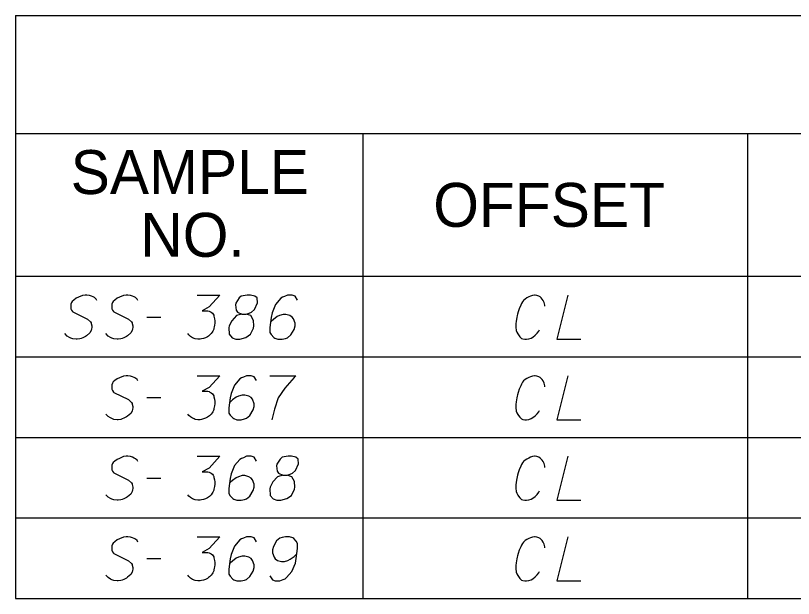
# Model space of a CAD drawing. Extents: x 2074207 to 2076812, y 516372 to 523312.
# Drawn here: x 2076260.6 to 2076345.6, y 516865.7 to 516929.4 of the extents above; entities that cross this region are included whole.
import ezdxf

# ---------------------------------------------------------------- set-up
doc = ezdxf.new("R2010")
doc.units = 0
for name, color, linetype in [('Prop DirtTable_ Soil Test Results - Outline (Major)', 7, 'Continuous'), ('Prop DirtTable_ Soil Test Results - Outline (Minor)', 7, 'Continuous'), ('Prop DirtTable_ Soil Test Results - Tx (Header - Small)', 7, 'Continuous'), ('Prop DirtTable_ Soil Test Results - Tx (Sample Data)', 7, 'Continuous')]:
    doc.layers.add(name, color=color, linetype=linetype)

msp = doc.modelspace()

# ---------------------------------------------------------------- linework, layer by layer
at = {"layer": 'Prop DirtTable_ Soil Test Results - Outline (Major)'}
for p, q in [((2076260.609, 516929.359), (2076260.609, 516900.874)), ((2076260.609, 516929.359), (2076811.903, 516929.359)), ((2076260.609, 516900.874), (2076260.609, 516892.074)), ((2076260.609, 516900.874), (2076811.903, 516900.874)), ((2076260.609, 516900.874), (2076811.903, 516900.874)), ((2076260.609, 516892.074), (2076260.609, 516883.274)), ((2076260.609, 516883.274), (2076260.609, 516874.474)), ((2076260.609, 516874.474), (2076260.609, 516865.674)), ((2076260.609, 516865.674), (2076811.903, 516865.674))]:
    msp.add_line(p, q, dxfattribs=at)
at = {"layer": 'Prop DirtTable_ Soil Test Results - Outline (Minor)'}
for p, q in [((2076260.609, 516916.474), (2076811.903, 516916.474)), ((2076298.545, 516916.474), (2076298.545, 516892.074)), ((2076340.594, 516916.474), (2076340.594, 516892.074)), ((2076260.609, 516892.074), (2076811.903, 516892.074)), ((2076260.609, 516892.074), (2076811.903, 516892.074)), ((2076298.546, 516892.074), (2076298.546, 516883.274)), ((2076340.594, 516892.074), (2076340.594, 516883.274)), ((2076260.609, 516883.274), (2076811.903, 516883.274)), ((2076260.609, 516883.274), (2076811.903, 516883.274)), ((2076298.546, 516883.274), (2076298.546, 516874.474)), ((2076340.594, 516883.274), (2076340.594, 516874.474)), ((2076260.609, 516874.474), (2076811.903, 516874.474)), ((2076260.609, 516874.474), (2076811.903, 516874.474)), ((2076298.546, 516874.474), (2076298.546, 516865.674)), ((2076340.594, 516874.474), (2076340.594, 516865.674)), ((2076260.609, 516865.674), (2076811.903, 516865.674))]:
    msp.add_line(p, q, dxfattribs=at)
at = {"layer": 'Prop DirtTable_ Soil Test Results - Tx (Sample Data)'}
for points in [[(2076269.488, 516898.238), (2076269.417, 516898.389), (2076269.241, 516898.541), (2076269.1, 516898.616), (2076268.923, 516898.692), (2076268.677, 516898.767), (2076268.394, 516898.805), (2076268.218, 516898.805), (2076267.936, 516898.767), (2076267.477, 516898.578), (2076267.23, 516898.465), (2076266.983, 516898.276), (2076266.807, 516898.125), (2076266.736, 516898.011), (2076266.666, 516897.822), (2076266.631, 516897.671), (2076266.631, 516897.52), (2076266.666, 516897.331), (2076266.736, 516897.18), (2076266.842, 516897.029), (2076266.878, 516896.991), (2076268.465, 516896.197), (2076268.782, 516895.895), (2076268.853, 516895.782), (2076268.888, 516895.706), (2076268.959, 516895.441), (2076268.959, 516895.29), (2076268.923, 516895.139), (2076268.853, 516894.95), (2076268.712, 516894.685), (2076268.359, 516894.383), (2076268.253, 516894.307), (2076267.971, 516894.156), (2076267.795, 516894.081), (2076267.618, 516894.043), (2076267.336, 516894.005), (2076267.23, 516894.005), (2076266.878, 516894.043), (2076266.666, 516894.119), (2076266.489, 516894.194), (2076266.243, 516894.345), (2076265.996, 516894.61)], [(2076273.968, 516898.238), (2076273.897, 516898.389), (2076273.721, 516898.541), (2076273.58, 516898.616), (2076273.403, 516898.692), (2076273.157, 516898.767), (2076272.874, 516898.805), (2076272.698, 516898.805), (2076272.416, 516898.767), (2076271.957, 516898.578), (2076271.71, 516898.465), (2076271.463, 516898.276), (2076271.287, 516898.125), (2076271.216, 516898.011), (2076271.146, 516897.822), (2076271.111, 516897.671), (2076271.111, 516897.52), (2076271.146, 516897.331), (2076271.216, 516897.18), (2076271.322, 516897.029), (2076271.358, 516896.991), (2076272.945, 516896.197), (2076273.262, 516895.895), (2076273.333, 516895.782), (2076273.368, 516895.706), (2076273.439, 516895.441), (2076273.439, 516895.29), (2076273.403, 516895.139), (2076273.333, 516894.95), (2076273.192, 516894.685), (2076272.839, 516894.383), (2076272.733, 516894.307), (2076272.451, 516894.156), (2076272.275, 516894.081), (2076272.098, 516894.043), (2076271.816, 516894.005), (2076271.71, 516894.005), (2076271.358, 516894.043), (2076271.146, 516894.119), (2076270.969, 516894.194), (2076270.723, 516894.345), (2076270.476, 516894.61)], [(2076280.459, 516898.805), (2076282.928, 516898.805), (2076281.764, 516897.52), (2076280.988, 516897.104), (2076281.623, 516897.104), (2076281.764, 516897.067), (2076281.834, 516897.029), (2076281.905, 516896.991), (2076281.975, 516896.953), (2076282.117, 516896.84), (2076282.187, 516896.726), (2076282.258, 516896.613), (2076282.293, 516896.5), (2076282.363, 516896.235), (2076282.399, 516896.008), (2076282.399, 516895.895), (2076282.399, 516895.744), (2076282.363, 516895.517), (2076282.328, 516895.366), (2076282.293, 516895.215), (2076282.258, 516895.101), (2076282.222, 516895.026), (2076282.187, 516894.95), (2076282.152, 516894.874), (2076282.081, 516894.761), (2076281.975, 516894.61), (2076281.87, 516894.496), (2076281.799, 516894.421), (2076281.693, 516894.345), (2076281.587, 516894.27), (2076281.446, 516894.194), (2076281.376, 516894.156), (2076281.129, 516894.081), (2076280.917, 516894.043), (2076280.776, 516894.005), (2076280.529, 516894.005), (2076280.247, 516894.043), (2076280.141, 516894.081), (2076280.035, 516894.119), (2076279.929, 516894.156), (2076279.824, 516894.232), (2076279.718, 516894.307), (2076279.541, 516894.459), (2076279.436, 516894.61)], [(2076285.327, 516896.726), (2076285.82, 516896.726), (2076285.962, 516896.764), (2076286.385, 516896.953), (2076286.702, 516897.256), (2076287.055, 516897.974), (2076287.02, 516898.503), (2076286.773, 516898.692), (2076286.279, 516898.805), (2076285.926, 516898.805), (2076285.256, 516898.692), (2076285.044, 516898.503), (2076284.692, 516897.936), (2076284.656, 516897.747), (2076284.727, 516897.18), (2076284.868, 516896.953), (2076285.327, 516896.726), (2076284.762, 516896.575), (2076284.233, 516896.008), (2076283.951, 516895.441), (2076283.916, 516895.252), (2076283.951, 516894.534), (2076284.268, 516894.156), (2076284.692, 516894.005), (2076285.115, 516894.005), (2076285.785, 516894.194), (2076286.279, 516894.534), (2076286.597, 516895.215), (2076286.632, 516895.441), (2076286.597, 516896.046), (2076286.314, 516896.575), (2076285.82, 516896.726)], [(2076291.429, 516898.276), (2076291.147, 516898.692), (2076290.83, 516898.805), (2076290.336, 516898.805), (2076289.983, 516898.654), (2076289.771, 516898.578), (2076289.595, 516898.465), (2076289.031, 516897.785), (2076288.643, 516896.878), (2076288.537, 516896.386), (2076288.396, 516895.29), (2076288.396, 516894.723), (2076288.537, 516894.496), (2076288.819, 516894.194), (2076288.925, 516894.119), (2076289.278, 516894.005), (2076289.736, 516894.005), (2076290.089, 516894.081), (2076290.336, 516894.156), (2076290.689, 516894.459), (2076291.041, 516895.063), (2076291.147, 516895.441), (2076291.147, 516895.744), (2076290.971, 516896.235), (2076290.83, 516896.424), (2076290.583, 516896.575), (2076290.159, 516896.689), (2076289.842, 516896.689), (2076289.454, 516896.575), (2076289.207, 516896.462), (2076288.784, 516896.159), (2076288.572, 516895.97), (2076288.466, 516895.857)], [(2076318.45, 516897.596), (2076318.45, 516897.709), (2076318.415, 516897.86), (2076318.38, 516898.011), (2076318.309, 516898.163), (2076318.274, 516898.238), (2076318.168, 516898.389), (2076318.062, 516898.503), (2076317.921, 516898.616), (2076317.78, 516898.692), (2076317.569, 516898.767), (2076317.392, 516898.805), (2076317.322, 516898.805), (2076317.11, 516898.767), (2076316.863, 516898.692), (2076316.687, 516898.616), (2076316.475, 516898.503), (2076316.299, 516898.389), (2076316.122, 516898.238), (2076316.016, 516898.087), (2076315.911, 516897.898), (2076315.805, 516897.709), (2076315.628, 516897.331), (2076315.523, 516896.991), (2076315.452, 516896.726), (2076315.417, 516896.575), (2076315.381, 516896.386), (2076315.311, 516895.97), (2076315.276, 516895.668), (2076315.276, 516895.328), (2076315.311, 516894.95), (2076315.381, 516894.761), (2076315.487, 516894.572), (2076315.558, 516894.459), (2076315.699, 516894.27), (2076315.911, 516894.081), (2076316.052, 516894.043), (2076316.263, 516894.005), (2076316.404, 516894.005), (2076316.44, 516894.005), (2076316.687, 516894.043), (2076316.969, 516894.119), (2076317.145, 516894.232), (2076317.392, 516894.421), (2076317.604, 516894.648), (2076317.78, 516894.874), (2076317.851, 516895.026)], [(2076320.955, 516898.805), (2076319.756, 516894.005), (2076322.366, 516894.005)], [(2076274.956, 516896.424), (2076276.472, 516896.424)], [(2076273.968, 516889.438), (2076273.897, 516889.589), (2076273.721, 516889.741), (2076273.58, 516889.816), (2076273.403, 516889.892), (2076273.157, 516889.967), (2076272.874, 516890.005), (2076272.698, 516890.005), (2076272.416, 516889.967), (2076271.957, 516889.778), (2076271.71, 516889.665), (2076271.463, 516889.476), (2076271.287, 516889.325), (2076271.216, 516889.211), (2076271.146, 516889.022), (2076271.111, 516888.871), (2076271.111, 516888.72), (2076271.146, 516888.531), (2076271.216, 516888.38), (2076271.322, 516888.229), (2076271.358, 516888.191), (2076272.945, 516887.397), (2076273.262, 516887.095), (2076273.333, 516886.982), (2076273.368, 516886.906), (2076273.439, 516886.641), (2076273.439, 516886.49), (2076273.403, 516886.339), (2076273.333, 516886.15), (2076273.192, 516885.885), (2076272.839, 516885.583), (2076272.733, 516885.507), (2076272.451, 516885.356), (2076272.275, 516885.281), (2076272.098, 516885.243), (2076271.816, 516885.205), (2076271.71, 516885.205), (2076271.358, 516885.243), (2076271.146, 516885.319), (2076270.969, 516885.394), (2076270.723, 516885.545), (2076270.476, 516885.81)], [(2076280.459, 516890.005), (2076282.928, 516890.005), (2076281.764, 516888.72), (2076280.988, 516888.304), (2076281.623, 516888.304), (2076281.764, 516888.267), (2076281.834, 516888.229), (2076281.905, 516888.191), (2076281.975, 516888.153), (2076282.117, 516888.04), (2076282.187, 516887.926), (2076282.258, 516887.813), (2076282.293, 516887.7), (2076282.363, 516887.435), (2076282.399, 516887.208), (2076282.399, 516887.095), (2076282.399, 516886.944), (2076282.363, 516886.717), (2076282.328, 516886.566), (2076282.293, 516886.415), (2076282.258, 516886.301), (2076282.222, 516886.226), (2076282.187, 516886.15), (2076282.152, 516886.074), (2076282.081, 516885.961), (2076281.975, 516885.81), (2076281.87, 516885.696), (2076281.799, 516885.621), (2076281.693, 516885.545), (2076281.587, 516885.47), (2076281.446, 516885.394), (2076281.376, 516885.356), (2076281.129, 516885.281), (2076280.917, 516885.243), (2076280.776, 516885.205), (2076280.529, 516885.205), (2076280.247, 516885.243), (2076280.141, 516885.281), (2076280.035, 516885.319), (2076279.929, 516885.356), (2076279.824, 516885.432), (2076279.718, 516885.507), (2076279.541, 516885.659), (2076279.436, 516885.81)], [(2076286.949, 516889.476), (2076286.667, 516889.892), (2076286.35, 516890.005), (2076285.856, 516890.005), (2076285.503, 516889.854), (2076285.291, 516889.778), (2076285.115, 516889.665), (2076284.551, 516888.985), (2076284.163, 516888.078), (2076284.057, 516887.586), (2076283.916, 516886.49), (2076283.916, 516885.923), (2076284.057, 516885.696), (2076284.339, 516885.394), (2076284.445, 516885.319), (2076284.798, 516885.205), (2076285.256, 516885.205), (2076285.609, 516885.281), (2076285.856, 516885.356), (2076286.209, 516885.659), (2076286.561, 516886.263), (2076286.667, 516886.641), (2076286.667, 516886.944), (2076286.491, 516887.435), (2076286.35, 516887.624), (2076286.103, 516887.775), (2076285.679, 516887.889), (2076285.362, 516887.889), (2076284.974, 516887.775), (2076284.727, 516887.662), (2076284.304, 516887.359), (2076284.092, 516887.17), (2076283.986, 516887.057)], [(2076288.396, 516890.005), (2076291.218, 516890.005), (2076291.041, 516889.816), (2076290.018, 516888.644), (2076289.313, 516887.586), (2076288.889, 516886.339), (2076288.607, 516885.205)], [(2076318.45, 516888.796), (2076318.45, 516888.909), (2076318.415, 516889.06), (2076318.38, 516889.211), (2076318.309, 516889.363), (2076318.274, 516889.438), (2076318.168, 516889.589), (2076318.062, 516889.703), (2076317.921, 516889.816), (2076317.78, 516889.892), (2076317.569, 516889.967), (2076317.392, 516890.005), (2076317.322, 516890.005), (2076317.11, 516889.967), (2076316.863, 516889.892), (2076316.687, 516889.816), (2076316.475, 516889.703), (2076316.299, 516889.589), (2076316.122, 516889.438), (2076316.016, 516889.287), (2076315.911, 516889.098), (2076315.805, 516888.909), (2076315.628, 516888.531), (2076315.523, 516888.191), (2076315.452, 516887.926), (2076315.417, 516887.775), (2076315.381, 516887.586), (2076315.311, 516887.17), (2076315.276, 516886.868), (2076315.276, 516886.528), (2076315.311, 516886.15), (2076315.381, 516885.961), (2076315.487, 516885.772), (2076315.558, 516885.659), (2076315.699, 516885.47), (2076315.911, 516885.281), (2076316.052, 516885.243), (2076316.263, 516885.205), (2076316.404, 516885.205), (2076316.44, 516885.205), (2076316.687, 516885.243), (2076316.969, 516885.319), (2076317.145, 516885.432), (2076317.392, 516885.621), (2076317.604, 516885.848), (2076317.78, 516886.074), (2076317.851, 516886.226)], [(2076320.955, 516890.005), (2076319.756, 516885.205), (2076322.366, 516885.205)], [(2076274.956, 516887.624), (2076276.472, 516887.624)], [(2076273.968, 516880.638), (2076273.897, 516880.789), (2076273.721, 516880.941), (2076273.58, 516881.016), (2076273.403, 516881.092), (2076273.157, 516881.167), (2076272.874, 516881.205), (2076272.698, 516881.205), (2076272.416, 516881.167), (2076271.957, 516880.978), (2076271.71, 516880.865), (2076271.463, 516880.676), (2076271.287, 516880.525), (2076271.216, 516880.411), (2076271.146, 516880.222), (2076271.111, 516880.071), (2076271.111, 516879.92), (2076271.146, 516879.731), (2076271.216, 516879.58), (2076271.322, 516879.429), (2076271.358, 516879.391), (2076272.945, 516878.597), (2076273.262, 516878.295), (2076273.333, 516878.182), (2076273.368, 516878.106), (2076273.439, 516877.841), (2076273.439, 516877.69), (2076273.403, 516877.539), (2076273.333, 516877.35), (2076273.192, 516877.085), (2076272.839, 516876.783), (2076272.733, 516876.707), (2076272.451, 516876.556), (2076272.275, 516876.481), (2076272.098, 516876.443), (2076271.816, 516876.405), (2076271.71, 516876.405), (2076271.358, 516876.443), (2076271.146, 516876.519), (2076270.969, 516876.594), (2076270.723, 516876.745), (2076270.476, 516877.01)], [(2076280.459, 516881.205), (2076282.928, 516881.205), (2076281.764, 516879.92), (2076280.988, 516879.504), (2076281.623, 516879.504), (2076281.764, 516879.467), (2076281.834, 516879.429), (2076281.905, 516879.391), (2076281.975, 516879.353), (2076282.117, 516879.24), (2076282.187, 516879.126), (2076282.258, 516879.013), (2076282.293, 516878.9), (2076282.363, 516878.635), (2076282.399, 516878.408), (2076282.399, 516878.295), (2076282.399, 516878.144), (2076282.363, 516877.917), (2076282.328, 516877.766), (2076282.293, 516877.615), (2076282.258, 516877.501), (2076282.222, 516877.426), (2076282.187, 516877.35), (2076282.152, 516877.274), (2076282.081, 516877.161), (2076281.975, 516877.01), (2076281.87, 516876.896), (2076281.799, 516876.821), (2076281.693, 516876.745), (2076281.587, 516876.67), (2076281.446, 516876.594), (2076281.376, 516876.556), (2076281.129, 516876.481), (2076280.917, 516876.443), (2076280.776, 516876.405), (2076280.529, 516876.405), (2076280.247, 516876.443), (2076280.141, 516876.481), (2076280.035, 516876.519), (2076279.929, 516876.556), (2076279.824, 516876.632), (2076279.718, 516876.707), (2076279.541, 516876.859), (2076279.436, 516877.01)], [(2076286.949, 516880.676), (2076286.667, 516881.092), (2076286.35, 516881.205), (2076285.856, 516881.205), (2076285.503, 516881.054), (2076285.291, 516880.978), (2076285.115, 516880.865), (2076284.551, 516880.185), (2076284.163, 516879.278), (2076284.057, 516878.786), (2076283.916, 516877.69), (2076283.916, 516877.123), (2076284.057, 516876.896), (2076284.339, 516876.594), (2076284.445, 516876.519), (2076284.798, 516876.405), (2076285.256, 516876.405), (2076285.609, 516876.481), (2076285.856, 516876.556), (2076286.209, 516876.859), (2076286.561, 516877.463), (2076286.667, 516877.841), (2076286.667, 516878.144), (2076286.491, 516878.635), (2076286.35, 516878.824), (2076286.103, 516878.975), (2076285.679, 516879.089), (2076285.362, 516879.089), (2076284.974, 516878.975), (2076284.727, 516878.862), (2076284.304, 516878.559), (2076284.092, 516878.37), (2076283.986, 516878.257)], [(2076289.807, 516879.126), (2076290.3, 516879.126), (2076290.442, 516879.164), (2076290.865, 516879.353), (2076291.182, 516879.656), (2076291.535, 516880.374), (2076291.5, 516880.903), (2076291.253, 516881.092), (2076290.759, 516881.205), (2076290.406, 516881.205), (2076289.736, 516881.092), (2076289.524, 516880.903), (2076289.172, 516880.336), (2076289.136, 516880.147), (2076289.207, 516879.58), (2076289.348, 516879.353), (2076289.807, 516879.126), (2076289.242, 516878.975), (2076288.713, 516878.408), (2076288.431, 516877.841), (2076288.396, 516877.652), (2076288.431, 516876.934), (2076288.748, 516876.556), (2076289.172, 516876.405), (2076289.595, 516876.405), (2076290.265, 516876.594), (2076290.759, 516876.934), (2076291.077, 516877.615), (2076291.112, 516877.841), (2076291.077, 516878.446), (2076290.794, 516878.975), (2076290.3, 516879.126)], [(2076318.45, 516879.996), (2076318.45, 516880.109), (2076318.415, 516880.26), (2076318.38, 516880.411), (2076318.309, 516880.563), (2076318.274, 516880.638), (2076318.168, 516880.789), (2076318.062, 516880.903), (2076317.921, 516881.016), (2076317.78, 516881.092), (2076317.569, 516881.167), (2076317.392, 516881.205), (2076317.322, 516881.205), (2076317.11, 516881.167), (2076316.863, 516881.092), (2076316.687, 516881.016), (2076316.475, 516880.903), (2076316.299, 516880.789), (2076316.122, 516880.638), (2076316.016, 516880.487), (2076315.911, 516880.298), (2076315.805, 516880.109), (2076315.628, 516879.731), (2076315.523, 516879.391), (2076315.452, 516879.126), (2076315.417, 516878.975), (2076315.381, 516878.786), (2076315.311, 516878.37), (2076315.276, 516878.068), (2076315.276, 516877.728), (2076315.311, 516877.35), (2076315.381, 516877.161), (2076315.487, 516876.972), (2076315.558, 516876.859), (2076315.699, 516876.67), (2076315.911, 516876.481), (2076316.052, 516876.443), (2076316.263, 516876.405), (2076316.404, 516876.405), (2076316.44, 516876.405), (2076316.687, 516876.443), (2076316.969, 516876.519), (2076317.145, 516876.632), (2076317.392, 516876.821), (2076317.604, 516877.048), (2076317.78, 516877.274), (2076317.851, 516877.426)], [(2076320.955, 516881.205), (2076319.756, 516876.405), (2076322.366, 516876.405)], [(2076274.956, 516878.824), (2076276.472, 516878.824)], [(2076273.968, 516871.838), (2076273.897, 516871.989), (2076273.721, 516872.141), (2076273.58, 516872.216), (2076273.403, 516872.292), (2076273.157, 516872.367), (2076272.874, 516872.405), (2076272.698, 516872.405), (2076272.416, 516872.367), (2076271.957, 516872.178), (2076271.71, 516872.065), (2076271.463, 516871.876), (2076271.287, 516871.725), (2076271.216, 516871.611), (2076271.146, 516871.422), (2076271.111, 516871.271), (2076271.111, 516871.12), (2076271.146, 516870.931), (2076271.216, 516870.78), (2076271.322, 516870.629), (2076271.358, 516870.591), (2076272.945, 516869.797), (2076273.262, 516869.495), (2076273.333, 516869.382), (2076273.368, 516869.306), (2076273.439, 516869.041), (2076273.439, 516868.89), (2076273.403, 516868.739), (2076273.333, 516868.55), (2076273.192, 516868.285), (2076272.839, 516867.983), (2076272.733, 516867.907), (2076272.451, 516867.756), (2076272.275, 516867.681), (2076272.098, 516867.643), (2076271.816, 516867.605), (2076271.71, 516867.605), (2076271.358, 516867.643), (2076271.146, 516867.719), (2076270.969, 516867.794), (2076270.723, 516867.945), (2076270.476, 516868.21)], [(2076280.459, 516872.405), (2076282.928, 516872.405), (2076281.764, 516871.12), (2076280.988, 516870.704), (2076281.623, 516870.704), (2076281.764, 516870.667), (2076281.834, 516870.629), (2076281.905, 516870.591), (2076281.975, 516870.553), (2076282.117, 516870.44), (2076282.187, 516870.326), (2076282.258, 516870.213), (2076282.293, 516870.1), (2076282.363, 516869.835), (2076282.399, 516869.608), (2076282.399, 516869.495), (2076282.399, 516869.344), (2076282.363, 516869.117), (2076282.328, 516868.966), (2076282.293, 516868.815), (2076282.258, 516868.701), (2076282.222, 516868.626), (2076282.187, 516868.55), (2076282.152, 516868.474), (2076282.081, 516868.361), (2076281.975, 516868.21), (2076281.87, 516868.096), (2076281.799, 516868.021), (2076281.693, 516867.945), (2076281.587, 516867.87), (2076281.446, 516867.794), (2076281.376, 516867.756), (2076281.129, 516867.681), (2076280.917, 516867.643), (2076280.776, 516867.605), (2076280.529, 516867.605), (2076280.247, 516867.643), (2076280.141, 516867.681), (2076280.035, 516867.719), (2076279.929, 516867.756), (2076279.824, 516867.832), (2076279.718, 516867.907), (2076279.541, 516868.059), (2076279.436, 516868.21)], [(2076286.949, 516871.876), (2076286.667, 516872.292), (2076286.35, 516872.405), (2076285.856, 516872.405), (2076285.503, 516872.254), (2076285.291, 516872.178), (2076285.115, 516872.065), (2076284.551, 516871.385), (2076284.163, 516870.478), (2076284.057, 516869.986), (2076283.916, 516868.89), (2076283.916, 516868.323), (2076284.057, 516868.096), (2076284.339, 516867.794), (2076284.445, 516867.719), (2076284.798, 516867.605), (2076285.256, 516867.605), (2076285.609, 516867.681), (2076285.856, 516867.756), (2076286.209, 516868.059), (2076286.561, 516868.663), (2076286.667, 516869.041), (2076286.667, 516869.344), (2076286.491, 516869.835), (2076286.35, 516870.024), (2076286.103, 516870.175), (2076285.679, 516870.289), (2076285.362, 516870.289), (2076284.974, 516870.175), (2076284.727, 516870.062), (2076284.304, 516869.759), (2076284.092, 516869.57), (2076283.986, 516869.457)], [(2076288.396, 516868.134), (2076288.678, 516867.719), (2076288.995, 516867.605), (2076289.489, 516867.605), (2076289.842, 516867.756), (2076290.054, 516867.832), (2076290.23, 516867.945), (2076290.794, 516868.626), (2076291.182, 516869.533), (2076291.288, 516870.024), (2076291.429, 516871.12), (2076291.429, 516871.687), (2076291.288, 516871.914), (2076291.006, 516872.216), (2076290.9, 516872.292), (2076290.547, 516872.405), (2076290.089, 516872.405), (2076289.736, 516872.33), (2076289.489, 516872.254), (2076289.136, 516871.952), (2076288.784, 516871.347), (2076288.678, 516870.969), (2076288.678, 516870.667), (2076288.854, 516870.175), (2076288.995, 516869.986), (2076289.242, 516869.835), (2076289.666, 516869.722), (2076289.983, 516869.722), (2076290.371, 516869.835), (2076290.618, 516869.948), (2076291.041, 516870.251), (2076291.253, 516870.44), (2076291.359, 516870.553)], [(2076318.45, 516871.196), (2076318.45, 516871.309), (2076318.415, 516871.46), (2076318.38, 516871.611), (2076318.309, 516871.763), (2076318.274, 516871.838), (2076318.168, 516871.989), (2076318.062, 516872.103), (2076317.921, 516872.216), (2076317.78, 516872.292), (2076317.569, 516872.367), (2076317.392, 516872.405), (2076317.322, 516872.405), (2076317.11, 516872.367), (2076316.863, 516872.292), (2076316.687, 516872.216), (2076316.475, 516872.103), (2076316.299, 516871.989), (2076316.122, 516871.838), (2076316.016, 516871.687), (2076315.911, 516871.498), (2076315.805, 516871.309), (2076315.628, 516870.931), (2076315.523, 516870.591), (2076315.452, 516870.326), (2076315.417, 516870.175), (2076315.381, 516869.986), (2076315.311, 516869.57), (2076315.276, 516869.268), (2076315.276, 516868.928), (2076315.311, 516868.55), (2076315.381, 516868.361), (2076315.487, 516868.172), (2076315.558, 516868.059), (2076315.699, 516867.87), (2076315.911, 516867.681), (2076316.052, 516867.643), (2076316.263, 516867.605), (2076316.404, 516867.605), (2076316.44, 516867.605), (2076316.687, 516867.643), (2076316.969, 516867.719), (2076317.145, 516867.832), (2076317.392, 516868.021), (2076317.604, 516868.248), (2076317.78, 516868.474), (2076317.851, 516868.626)], [(2076320.955, 516872.405), (2076319.756, 516867.605), (2076322.366, 516867.605)], [(2076274.956, 516870.024), (2076276.472, 516870.024)]]:
    msp.add_lwpolyline(points, dxfattribs=at)

# ---------------------------------------------------------------- texts
at = {"layer": 'Prop DirtTable_ Soil Test Results - Tx (Header - Small)'}
for s, p in [('SAMPLE', (2076266.632, 516909.86)), ('OFFSET', (2076306.254, 516906.274)), ('NO.', (2076274.244, 516903.003))]:
    msp.add_text(s, height=4.8, dxfattribs=at).set_placement(p)

doc.saveas('drawing.dxf')
